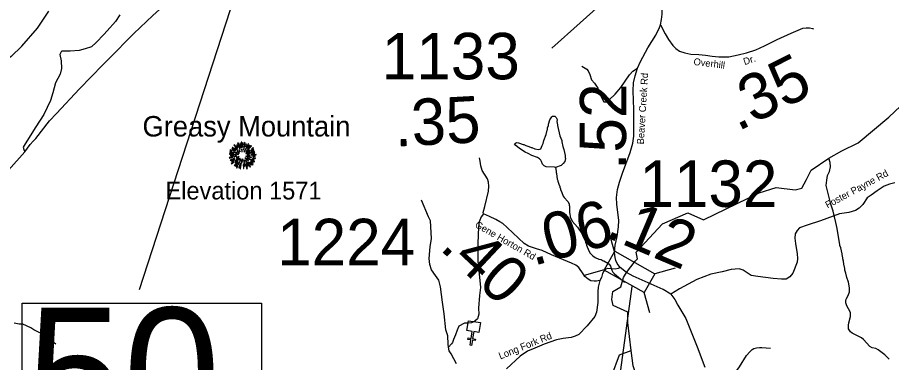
# Model space of a CAD drawing. Extents: x 1248089 to 1457196, y 820910 to 988753.
# Drawn here: x 1298239 to 1307656, y 853327 to 857039 of the extents above; entities that cross this region are included whole.
import ezdxf

# ---------------------------------------------------------------- set-up
doc = ezdxf.new("R2010")
doc.units = 0
for name, color, linetype in [('Exist Cultural Church CELL', 7, 'Continuous'), ('Exist Geographical Mountain Summit CELL', 7, 'Continuous'), ('Exist Geographical Mountain Summit Elevation Number Label', 7, 'Continuous'), ('Exist Geographical Mountain Summit Label', 7, 'Continuous'), ('Exist Hydrographic Creek Single Shore', 7, 'Continuous'), ('Exist Hydrographic Misc Water Feature', 7, 'Continuous'), ('Exist Hydrographic River Shore', 7, 'Continuous'), ('Exist Road Non-System Type 51', 7, 'Continuous'), ('Exist Road Primary NC Structure Standard Bridge Number Label', 7, 'Continuous'), ('Exist Road Secondary Structure Standard Bridge CELL', 7, 'Continuous'), ('Exist Road Secondary Structure Standard Bridge Number Label', 7, 'Continuous'), ('Exist Road Secondary Type 41 Attributed', 7, 'Continuous'), ('Exist Road Secondary Type 51 Attributed', 7, 'Continuous'), ('Exist Road Secondary Type 51 Label', 7, 'Continuous'), ('Prop GRAU CAT1 Cell', 7, 'Continuous'), ('Prop Lane Lines', 7, 'Continuous')]:
    doc.layers.add(name, color=color, linetype=linetype)

msp = doc.modelspace()

# ---------------------------------------------------------------- linework, layer by layer
at = {"layer": 'Exist Cultural Church CELL'}
msp.add_lwpolyline([(1303211.2, 853650.9), (1303155, 853659.7), (1303143, 853584.5), (1303174.7, 853579.5), (1303172.1, 853563.7), (1303140.5, 853568.7), (1303131.1, 853509.3), (1303115.3, 853511.8), (1303124.7, 853571.2), (1303093.1, 853576.2), (1303095.6, 853592), (1303127.2, 853587), (1303139.1, 853662.2), (1303082.2, 853671.3), (1303098.9, 853776.5), (1303227.9, 853756)], close=True, dxfattribs=at)
at = {"layer": 'Exist Geographical Mountain Summit CELL'}
for points in [[(1300571.9, 855664.2), (1300607.9, 855626.8), (1300611.2, 855629.3), (1300576, 855668.9)], [(1300599.5, 855665.6), (1300615.1, 855643.9), (1300617, 855645.3), (1300603.6, 855669.6)], [(1300610.4, 855687.5), (1300636.6, 855620.6), (1300639.5, 855621.6), (1300615.5, 855690)], [(1300644.3, 855635.5), (1300646.8, 855636.2), (1300637.7, 855684.1), (1300633.4, 855683.1)], [(1300649, 855696.9), (1300653, 855644.9), (1300656.2, 855645.3), (1300654.8, 855698)], [(1300665, 855642.8), (1300668.9, 855642.8), (1300672.6, 855690), (1300667.1, 855690)], [(1300677, 855614.4), (1300691.9, 855691.4), (1300686.4, 855693.2), (1300673.7, 855615.1)], [(1300680.2, 855592.6), (1300683.1, 855590.8), (1300731.8, 855675.4), (1300726.4, 855679.1)], [(1300694.7, 855649.6), (1300698, 855648.5), (1300707.5, 855675.4), (1300702.8, 855677.2)], [(1300701.3, 855594), (1300703.5, 855591.9), (1300759.1, 855656.1), (1300755.1, 855660.9)], [(1300738.7, 855665.6), (1300717.7, 855632.2), (1300720.6, 855631.1), (1300743.1, 855662.4)], [(1300523.2, 855569.3), (1300595.2, 855562.4), (1300595.5, 855565.3), (1300523.2, 855574.4)], [(1300525.8, 855590.4), (1300567.2, 855580.9), (1300568.3, 855584.2), (1300526.9, 855595.1)], [(1300528.7, 855609.7), (1300551.2, 855601), (1300552.3, 855603.9), (1300530.2, 855614.8)], [(1300550.5, 855620.6), (1300576.3, 855604.2), (1300578.5, 855606.8), (1300553.4, 855624.5)], [(1300551.6, 855639.4), (1300591.2, 855608.9), (1300593.4, 855611.1), (1300555.2, 855643.9)], [(1300567.2, 855592.6), (1300597.7, 855580.6), (1300598.8, 855582.7), (1300569.4, 855596.6)], [(1300579.9, 855636.5), (1300612.6, 855607.5), (1300614.8, 855609.7), (1300582.8, 855641.7)], [(1300603.6, 855598), (1300628.6, 855579.1), (1300630.8, 855582), (1300606.1, 855601.3)], [(1300603.9, 855568.2), (1300621, 855566), (1300621.4, 855568.2), (1300604.7, 855572.6)], [(1300623.2, 855611.1), (1300637, 855594.7), (1300639.1, 855596.9), (1300626.4, 855614.1)], [(1300654.4, 855623.5), (1300655.8, 855594.4), (1300658.4, 855594.7), (1300658.4, 855623.8)], [(1300698, 855574), (1300699.8, 855571.5), (1300748.5, 855607.5), (1300745.3, 855611.9)], [(1300714.1, 855558.5), (1300714.1, 855555.5), (1300744.2, 855555.5), (1300744.9, 855560.6)], [(1300715.1, 855571.2), (1300716.2, 855568.9), (1300794.3, 855597.6), (1300792.5, 855602.4)], [(1300757.3, 855557.3), (1300809.6, 855560.6), (1300809.9, 855565.3), (1300757.7, 855560.6)], [(1300759.1, 855599.2), (1300786.7, 855614.1), (1300783.8, 855619.1), (1300757.7, 855601.7)], [(1300759.1, 855622), (1300760.9, 855619.5), (1300783.8, 855635.8), (1300780.1, 855639.4)], [(1300760.9, 855571.2), (1300797.6, 855577.7), (1300796.2, 855583.1), (1300759.5, 855573.4)], [(1300521.8, 855531.6), (1300523.2, 855526.4), (1300559.2, 855537), (1300557, 855540.2)], [(1300531.6, 855503.9), (1300534.2, 855499.2), (1300579.6, 855519.2), (1300578.1, 855523.9)], [(1300535.3, 855551.9), (1300565, 855553.3), (1300565, 855556.9), (1300534.2, 855556.9)], [(1300542.9, 855467.2), (1300545.7, 855463.2), (1300574.1, 855484.3), (1300571.5, 855487.5)], [(1300549.1, 855487.9), (1300578.1, 855504.6), (1300576, 855508.3), (1300546.9, 855493)], [(1300567.6, 855542.8), (1300568.6, 855538.1), (1300601.8, 855546.5), (1300601, 855550.1)], [(1300573.8, 855447.6), (1300576.7, 855445), (1300617.4, 855492.7), (1300614.5, 855494.8)], [(1300589.1, 855478.9), (1300608.3, 855497), (1300605, 855499.2), (1300584.6, 855482.1)], [(1300585.3, 855497.4), (1300588.3, 855493.7), (1300622.8, 855522.1), (1300621, 855524.6)], [(1300613.7, 855478.9), (1300588.7, 855439.6), (1300591.9, 855437.1), (1300617.7, 855476.6)], [(1300595.2, 855528.6), (1300597.4, 855523.9), (1300626.1, 855539.1), (1300625, 855542.4)], [(1300617, 855457.4), (1300621.4, 855455.6), (1300647.9, 855514.1), (1300645.4, 855514.9)], [(1300623.9, 855506.8), (1300627.2, 855503.9), (1300637.3, 855520.3), (1300635.5, 855521.7)], [(1300628.6, 855422.2), (1300640.6, 855465), (1300637, 855465.4), (1300624.2, 855423.2)], [(1300638.4, 855412), (1300643.1, 855410.9), (1300655.8, 855500.2), (1300652.6, 855501)], [(1300663.9, 855515.9), (1300667.8, 855478.9), (1300672.3, 855479.2), (1300667.1, 855516.7)], [(1300679.9, 855507.2), (1300688.6, 855477.4), (1300692.6, 855479.2), (1300682, 855508.3)], [(1300689.7, 855440.7), (1300684.2, 855470.5), (1300680.9, 855470.5), (1300685.4, 855439.6)], [(1300688.3, 855527.5), (1300726.8, 855492.3), (1300729.3, 855496.6), (1300690.1, 855529.8)], [(1300694.4, 855505), (1300744.9, 855430.2), (1300748.5, 855433), (1300696.9, 855506.1)], [(1300694.4, 855462.1), (1300711.9, 855412.3), (1300716.2, 855414.1), (1300697.3, 855462.9)], [(1300699.4, 855544.7), (1300760.2, 855532.7), (1300761.3, 855537), (1300700.6, 855548.3)], [(1300704.9, 855467.9), (1300720.9, 855438.5), (1300725, 855440.7), (1300708.6, 855469.4)], [(1300713.3, 855525), (1300791.4, 855486.8), (1300793.2, 855492.3), (1300714.8, 855527.9)], [(1300726.8, 855479.2), (1300756.9, 855450.1), (1300760.2, 855452.7), (1300729, 855481.7)], [(1300743.5, 855479.9), (1300774, 855454.1), (1300777.2, 855457.7), (1300745.3, 855482.5)], [(1300752.6, 855490.9), (1300777.6, 855477.8), (1300780.1, 855481.4), (1300754.8, 855494.8)], [(1300766.7, 855514.9), (1300787.8, 855506.8), (1300789.6, 855511.2), (1300768.2, 855518.1)], [(1300772.2, 855545.4), (1300798.7, 855543.1), (1300798.7, 855547.5), (1300772.6, 855548.6)], [(1300776.2, 855528.2), (1300804.5, 855521), (1300805.2, 855526.4), (1300777.2, 855532.7)], [(1300598.8, 855420.3), (1300603.6, 855417.5), (1300614.5, 855442.1), (1300611.2, 855444.3)], [(1300670.1, 855457.4), (1300673.7, 855414.9), (1300677.7, 855415.9), (1300674.4, 855457.4)]]:
    msp.add_lwpolyline(points, close=True, dxfattribs=at)
at = {"layer": 'Exist Hydrographic Creek Single Shore'}
for points in [[(1304919.3, 854443.2), (1304904, 854514.4), (1305188.4, 854817.6), (1305463.2, 854938.8), (1305631.4, 854860.3), (1306231, 855151.9), (1306411.9, 855209.5), (1306618.4, 855185.8), (1306689.5, 855202.8), (1306740.3, 855297.6), (1306789.6, 855395.1), (1306981.1, 855523.8), (1307122.8, 855605.9), (1307298.8, 855690.6), (1307626, 855965.2), (1307815, 856141.8), (1307854.2, 856220.4), (1307902.6, 856285.4), (1307955.6, 856418.8), (1307988.6, 856434.6)], [(1304802.5, 854296.6), (1304894.4, 854418.1), (1304919.3, 854443.2)], [(1304850.6, 853454.5), (1304816.1, 853755.9), (1304816.1, 853867.6), (1304658.7, 853938.8), (1304643.4, 854006.5), (1304653.6, 854091.2), (1304738.2, 854142), (1304769.1, 854242.4), (1304802.5, 854296.6)], [(1306113.7, 849299.4), (1306106.7, 849365.2), (1305918.7, 849513.4), (1305871.7, 849639.1), (1305877.7, 849895.1), (1305990.7, 850093), (1305938.7, 850379.7), (1305935.7, 850602.9), (1305881.7, 850814.2), (1305778.6, 851042.7), (1305544.7, 851362.5), (1305441.6, 851607.5), (1305390.7, 851900.7), (1305157.6, 852315.7), (1305118.6, 852415), (1305082.6, 852658.6), (1304972.6, 852936.6), (1304981.6, 852979.1), (1304872.6, 853289.8), (1304850.6, 853454.5)]]:
    msp.add_lwpolyline(points, dxfattribs=at)
at = {"layer": 'Exist Hydrographic Misc Water Feature'}
for points in [[(1304034.9, 855426), (1304025, 855430), (1303937, 855432), (1303913.2, 855442.6), (1303895.7, 855461), (1303886.3, 855489.2), (1303876.6, 855505.4), (1303864.9, 855517.7), (1303841.3, 855534.2), (1303779.7, 855555.7), (1303740.3, 855576.6), (1303708.5, 855589.4), (1303649.4, 855628.7), (1303610.2, 855661.6), (1303594.6, 855680), (1303614.9, 855693.5), (1303638.9, 855691), (1303686.4, 855673.9), (1303694.4, 855673.7), (1303718.1, 855661.1), (1303750, 855652.4), (1303773.7, 855639.8), (1303781.7, 855639.6), (1303813.4, 855626.9), (1303853.1, 855618), (1303877.3, 855625.4), (1303894.2, 855661), (1303894.4, 855669), (1303902.7, 855684.8), (1303911.4, 855716.6), (1303936.8, 855780), (1303945.9, 855827.8), (1303950.1, 855835.7), (1303950.4, 855851.7), (1303959.1, 855875.5), (1303959.4, 855891.4), (1303976.5, 855939), (1303997.2, 855970.5), (1304005.3, 855976.3), (1304029.4, 855977.8), (1304043, 855963.5), (1304052.6, 855941.2), (1304051.9, 855917.2), (1304055.8, 855909.2), (1304059, 855877.1), (1304084.5, 855764.5), (1304103.4, 855716.1), (1304103.1, 855700.1), (1304114, 855651.8), (1304125.2, 855619.6), (1304139.8, 855555.3), (1304139.3, 855531.3), (1304143.1, 855523.2), (1304138.4, 855491.3), (1304119.8, 855467.8), (1304097.4, 855446.3), (1304034.9, 855426)], [(1307028.8, 854955.9), (1307003.1, 855029.4), (1306952.9, 855231.1), (1306960.3, 855290.2), (1306965.4, 855338.1), (1306979.7, 855367.5), (1306988.1, 855383.4), (1306998.2, 855430.7), (1306995.7, 855477.3), (1306981.1, 855523.8)], [(1304034.9, 855426), (1304043.9, 855385.5), (1304043.6, 855369.5), (1304047.4, 855361.4), (1304054.1, 855301.3), (1304061.7, 855285.2), (1304061.5, 855277.2), (1304072.8, 855244.9), (1304084.2, 855220.6), (1304084, 855212.6), (1304091.7, 855196.5), (1304091.5, 855188.5), (1304102.8, 855156.2), (1304119.8, 855115.8), (1304129.6, 855101.6), (1304170.6, 855058.6), (1304184, 855034.3), (1304183.7, 855018.3), (1304187.5, 855010.2), (1304185.8, 854938.3), (1304189.6, 854930.2), (1304192.8, 854894.1), (1304215.8, 854847.6), (1304272.4, 854784.3), (1304328.6, 854703), (1304339.8, 854670.7), (1304358.9, 854630.3), (1304358.7, 854622.3), (1304370.2, 854598), (1304370, 854590), (1304394.6, 854529.4), (1304410.1, 854505.1), (1304439.4, 854474.4), (1304463, 854455.9), (1304502.5, 854439), (1304526.5, 854434.4), (1304550.2, 854421.8), (1304558.2, 854421.6), (1304599.6, 854396.7), (1304613.4, 854384.4), (1304628.9, 854364), (1304641.9, 854319.7), (1304653.5, 854299.4), (1304671, 854281), (1304778.3, 854192.4)], [(1307630.5, 853363.8), (1307583.6, 853408.9), (1307512.8, 853464.6), (1307489.1, 853477.1), (1307449.2, 853486.1), (1307423.6, 853498.6), (1307355.3, 853574.3), (1307331.8, 853592.8), (1307232.8, 853643.1), (1307215.1, 853655.5), (1307193.9, 853688), (1307192.7, 853728), (1307195.3, 853754), (1307212.9, 853823.5), (1307215.5, 853847.5), (1307213.8, 853863.5), (1307194.7, 853904), (1307173.5, 853936.4), (1307164.2, 853968.7), (1307164.7, 853994.7), (1307169, 854008.6), (1307190, 854048), (1307202.9, 854087.8), (1307203.8, 854127.7), (1307200.3, 854151.8), (1307193.2, 854191.9), (1307174.4, 854240.4), (1307163.4, 854288.6), (1307152.1, 854320.9), (1307152.5, 854336.9), (1307141.6, 854385.1), (1307138.3, 854417.2), (1307130.9, 854441.4), (1307131.2, 854457.4), (1307127.4, 854465.5), (1307124.1, 854497.5), (1307109.6, 854561.8), (1307098.1, 854586.1), (1307098.3, 854594.1), (1307069.6, 854770.4), (1307055.1, 854834.8), (1307028.8, 854955.9)], [(1298651.7, 853526), (1298588.6, 853569.4), (1298533.4, 853600.7), (1298486.3, 853643.8), (1298415.2, 853679.5), (1298383.6, 853700.2), (1298296.3, 853738.2), (1298256, 853739.4), (1298204, 853751.5)], [(1304221.6, 852186.8), (1304372.6, 852600.7), (1304644.6, 853186.1), (1304724.6, 853407.8), (1304850.6, 853454.5)]]:
    msp.add_lwpolyline(points, dxfattribs=at)
at = {"layer": 'Exist Hydrographic River Shore'}
for points in [[(1298284.5, 856731), (1298455, 856922.5), (1298578.1, 857108.8)], [(1298284.5, 856731), (1298172.8, 856618.1), (1298016.7, 856517.1), (1297892.8, 856462), (1297791.8, 856420.6), (1297649.6, 856406.8), (1297534.8, 856411.4), (1297420.1, 856443.6), (1297296.1, 856484.9), (1297213.5, 856517.1), (1297140.1, 856517.1), (1297089.6, 856457.4), (1297066.7, 856379.3), (1297007, 856232.3), (1296786.7, 855547.9), (1296763.7, 855423.9), (1296740.8, 855318.3), (1296717.8, 855157.5), (1296694.9, 855028.9), (1296639.8, 854960), (1296543.4, 854914.1), (1296437.9, 854914.1), (1296277.2, 854932.5), (1296089, 854950.8)]]:
    msp.add_lwpolyline(points, dxfattribs=at)
at = {"layer": 'Exist Road Non-System Type 51'}
for points in [[(1299341, 857066.5), (1299295.6, 856997.3), (1299204.8, 856896), (1299168.7, 856855.8), (1299086.9, 856769.4), (1299038, 856724.4), (1298969.5, 856701.7), (1298905.1, 856683), (1298806.9, 856675), (1298744.9, 856678.2), (1298718.8, 856676.7), (1298711.2, 856670.1)], [(1298711.2, 856670.1), (1298695.2, 856641.9), (1298710.3, 856572.7), (1298713.3, 856491.3), (1298698.2, 856428.1), (1298647.1, 856334.7), (1298620, 856229.3), (1298595.9, 856145), (1298523.7, 855994.4), (1298436.4, 855861.9), (1298322.1, 855678.2), (1298301, 855642.1), (1298307, 855618), (1298319.3, 855595.1)], [(1304320.1, 856514.3), (1304373.9, 856483.1), (1304389.5, 856464), (1304406.8, 856424.1), (1304424.2, 856368.5), (1304455.4, 856332.1), (1304491.8, 856278.3), (1304519.5, 856202), (1304542.1, 856155.1), (1304557.7, 856132.6), (1304587.1, 856130.8), (1304614.9, 856153.4), (1304679, 856212.4), (1304739.7, 856287), (1304833.3, 856420.6), (1304868, 856462.2), (1304919.2, 856494.4)], [(1302969.1, 853312.8), (1302911, 853420.3), (1302891.6, 853453.8), (1302881.9, 853493.7), (1302878.3, 853524.3), (1302876, 853613.1), (1302854.9, 853680.1), (1302835.5, 853851.1), (1302817.9, 853976.2), (1302796.8, 854141.9), (1302777.5, 854211.5), (1302744.1, 854264.4), (1302701.8, 854324.3), (1302680.6, 854380.7), (1302675.4, 854445.9), (1302684.2, 854571.1), (1302698.3, 854661), (1302687.7, 854849.6), (1302668.5, 854896), (1302591, 855074)], [(1303261.5, 854926.6), (1303233.8, 854894.2), (1303214.5, 854839.6), (1303205.7, 854786.7), (1303200.4, 854608.7), (1303200.1, 854415.8), (1303219.5, 854209.5), (1303226.5, 854133.8), (1303217.7, 854047.4), (1303207.1, 853910.9), (1303210.6, 853847.4), (1303196.6, 853796.3), (1303166.6, 853771.6), (1303131.4, 853754), (1303096.2, 853750.5), (1303055.6, 853748.7), (1302995.8, 853718.7), (1302976.4, 853674.7), (1302957, 853625.3), (1302935.9, 853574.2), (1302927.1, 853540.7), (1302914.7, 853526.6), (1302881.9, 853493.7)], [(1305790.5, 853165.4), (1305817.1, 853169.8), (1305840.3, 853169.8), (1305860.2, 853167.6), (1305869.1, 853164.3), (1305893.4, 853165.4), (1305924.4, 853172), (1305943.3, 853182), (1305959.9, 853199.7), (1306018.5, 853280.6), (1306092.7, 853401.3), (1306129.1, 853441.9), (1306155.7, 853466.3), (1306173.4, 853477.4), (1306203.3, 853486.2), (1306235.4, 853489.5), (1306259.8, 853489.5), (1306353.9, 853479.6)]]:
    msp.add_lwpolyline(points, dxfattribs=at)
at = {"layer": 'Exist Road Primary NC Structure Standard Bridge Number Label'}
msp.add_line((1300872.1, 858175.3), (1299549.7, 854109.1), dxfattribs=at)
msp.add_lwpolyline([(1298291, 853966.6), (1300867.6, 853966.6), (1300867.6, 852437.4), (1298291, 852437.4)], close=True, dxfattribs=at)
at = {"layer": 'Exist Road Secondary Structure Standard Bridge CELL'}
for p, q in [((1304672.3, 854520), (1304611.3, 854738)), ((1305324.4, 854341.3), (1305106.4, 854280.4)), ((1304561.3, 854322.7), (1304343.3, 854261.8)), ((1305053.7, 853860.6), (1304992.8, 854078.6))]:
    msp.add_line(p, q, dxfattribs=at)
msp.add_lwpolyline([(1304992.8, 854078.6), (1304560.7, 854321.8), (1304674.3, 854523.6), (1305106.4, 854280.4)], close=True, dxfattribs=at)
at = {"layer": 'Exist Road Secondary Structure Standard Bridge Number Label'}
msp.add_lwpolyline([(1304857.8, 854143.6), (1304564.9, 851983.1), (1303741, 850866.3), (1301781.9, 850280.4)], dxfattribs=at)
at = {"layer": 'Exist Road Secondary Type 41 Attributed'}
for points in [[(1305168.9, 856959.2), (1305217.5, 856862.1), (1305253.2, 856801.4), (1305299.5, 856738.9), (1305331.7, 856706.8), (1305372.7, 856678.2), (1305428, 856658.6), (1305495.8, 856646.1), (1305579.6, 856640.7), (1305651, 856635.4), (1305722.3, 856624.7), (1305795.4, 856615.7), (1305840, 856614), (1305904.3, 856615.7), (1306002.4, 856637.2), (1306095.1, 856658.6), (1306193.2, 856690.7), (1306287.8, 856733.6), (1306423.3, 856801.4), (1306575, 856869.3), (1306701.6, 856922.8), (1306737.3, 856926.4), (1306771.2, 856926.4), (1306806.8, 856921), (1306815.3, 856916.2)], [(1304513.2, 854207.9), (1304477.1, 854202.7), (1304451.4, 854201.4), (1304417.8, 854206.6), (1304388.2, 854222.1), (1304353.4, 854251.7), (1304332.8, 854280.1), (1304287.7, 854349.8), (1304256, 854373.9), (1304208.4, 854395.8), (1303993.1, 854486.1), (1303891.3, 854531.3), (1303830.7, 854550.6), (1303745.6, 854580.3), (1303697.9, 854606.1), (1303513.6, 854778.9), (1303469.1, 854820.8), (1303436.8, 854841.5), (1303394.3, 854864.7), (1303324.7, 854898.2), (1303261.5, 854926.6), (1303257.7, 854940.8), (1303274.4, 855006.6), (1303314.4, 855171.7), (1303319.5, 855224.1), (1303315.7, 855268), (1303302.8, 855304.1), (1303247.4, 855391.8), (1303232, 855442.9), (1303225.5, 855494.5), (1303216.8, 855527.3)]]:
    msp.add_lwpolyline(points, dxfattribs=at)
at = {"layer": 'Exist Road Secondary Type 51 Attributed'}
for points in [[(1299158.3, 856528.4), (1299223.8, 856593.7), (1299491.9, 856868.1), (1299699.1, 857061.4), (1299839.9, 857190.3), (1300186.9, 857488.5), (1300456, 857727.1), (1300558.6, 857817.8), (1300623, 857884.2), (1300663.2, 857942.6), (1300713.5, 858051.3), (1300759.8, 858160.1), (1300796, 858236.6), (1300832.2, 858288.9), (1300866.4, 858313.1), (1300924.8, 858343.3), (1301009.3, 858378.1)], [(1305168.9, 856959.2), (1305179.2, 857016), (1305186.9, 857075.3), (1305188.2, 857294.6), (1305188.3, 857445.8), (1305184.4, 857509)], [(1304733.6, 854349.6), (1304700.3, 854391.5), (1304686.1, 854423.7), (1304678.4, 854456), (1304673.2, 854511.4), (1304679.7, 854590.1), (1304700.3, 854684.3), (1304715.8, 854784.9), (1304718.3, 854854.6), (1304697.7, 855029.2), (1304695.1, 855102.7), (1304704.2, 855187.9), (1304724.8, 855267.9), (1304758.3, 855363.3), (1304840.6, 855586.7), (1304870.3, 855687.3), (1304880.6, 855763.4), (1304879.3, 855864), (1304880.5, 856049.1), (1304871.5, 856249), (1304876.7, 856336.8), (1304894.7, 856410.6), (1304919.2, 856494.4), (1304952.7, 856566.6), (1305032.6, 856713.7), (1305116.4, 856849.1), (1305157.3, 856932.1), (1305168.9, 856959.2)], [(1298142.2, 855395.8), (1298319.3, 855595.1), (1298375.6, 855671.7), (1298407.8, 855709.9), (1298438, 855738.1), (1298584.8, 855925.4), (1298661.3, 856005.9), (1298908.8, 856272.7), (1299158.3, 856528.4)], [(1307691.3, 855259.7), (1307633.6, 855246.1), (1307575.9, 855224), (1307502.9, 855173), (1307436.7, 855127.2), (1307394.3, 855098.3), (1307348.5, 855027), (1307307.7, 854987.9), (1307267, 854962.4), (1307194.8, 854942.6), (1307096.3, 854927.3), (1306892.7, 854850.9), (1306746.7, 854805), (1306665.2, 854774.5), (1306638.1, 854745.6), (1306619.4, 854711.6), (1306614.3, 854664), (1306621.1, 854606.3), (1306638.1, 854495.9), (1306643.3, 854446.1), (1306638.2, 854405.4), (1306592.4, 854286.5), (1306561.8, 854247.4), (1306521.1, 854225.3), (1306471.9, 854223.6), (1306380.2, 854230.4), (1306215.6, 854252.5), (1306145.4, 854264.4), (1306058.8, 854318.8), (1306014.7, 854334), (1305929.8, 854328.9), (1305833.1, 854303.5), (1305710.9, 854276.3), (1305558.1, 854218.5), (1305371.5, 854118.3), (1305279.8, 854060.6)], [(1304733.6, 854349.6), (1304711.7, 854338), (1304679.5, 854332.9), (1304599.6, 854336.7), (1304576.4, 854330.3), (1304555.7, 854309.6), (1304541.6, 854283.8), (1304531.2, 854240), (1304513.2, 854207.9)], [(1304802.5, 854296.6), (1304781.4, 854311), (1304733.6, 854349.6)], [(1305279.8, 854060.6), (1305197.6, 854114.2), (1305035.2, 854185.2), (1304871.5, 854254.8), (1304802.5, 854296.6)], [(1304513.2, 854207.9), (1304497.5, 854139.1), (1304491.1, 854090), (1304491.1, 853971.4), (1304476.9, 853866.9), (1304460.2, 853823), (1304377.7, 853722.4), (1304286.6, 853629.2), (1304249.2, 853611.2), (1304204.1, 853594.4), (1304119, 853586.7), (1304048.2, 853569.9), (1303912.8, 853524.8), (1303812.3, 853480.9), (1303734.9, 853447.4), (1303653.7, 853394.5), (1303506.8, 853257.7)], [(1305279.8, 854060.6), (1305321.1, 854004.7), (1305353.9, 853944), (1305441, 853800.5), (1305562.8, 853494.4), (1305644.7, 853277.8)]]:
    msp.add_lwpolyline(points, dxfattribs=at)
at = {"layer": 'Prop Lane Lines'}
msp.add_line((1305029.7, 857633.7), (1303997.6, 856710.7), dxfattribs=at)

# ---------------------------------------------------------------- texts
at = {"layer": 'Exist Geographical Mountain Summit Elevation Number Label'}
msp.add_text('Elevation 1571', height=190, dxfattribs=at).set_placement((1299833.9, 855081.3))
at = {"layer": 'Exist Geographical Mountain Summit Label'}
msp.add_text('Greasy Mountain', height=220, dxfattribs=at).set_placement((1299586.4, 855758.6))
at = {"layer": 'Exist Road Primary NC Structure Standard Bridge Number Label'}
msp.add_text('50', height=1400, dxfattribs=at).set_placement((1298341.2, 852516.5))
at = {"layer": 'Exist Road Secondary Type 51 Label'}
for s, rotation, p in [('Overhill', 353.04136, (1305520, 856528.9)), ('Dr.', 18.13726, (1306073.6, 856525.8)), ('Beaver Creek Rd', 86.47721, (1304987.2, 855672.6)), ('Foster Payne Rd', 28.34036, (1306967.3, 854983.1)), ('Gene Horton Rd', 330.23801, (1303161.3, 854788.3)), ('Long Fork Rd', 22.10608, (1303441.6, 853359))]:
    msp.add_text(s, height=75, rotation=rotation, dxfattribs=at).set_placement(p)
at = {"layer": 'Prop GRAU CAT1 Cell'}
for s, rotation, p in [('.35', 26.58585, (1305999.3, 855809.5)), ('.52', 89.61173, (1304794.1, 855398.3)), ('.35', 3.08728, (1302309.1, 855648.8)), ('.06', 15.53445, (1303795.8, 854364)), ('.12', 336.94876, (1304558.7, 854682.8)), ('.40', 316.83849, (1302776.3, 854551.8))]:
    msp.add_text(s, height=500, rotation=rotation, dxfattribs=at).set_placement(p)
at = {"layer": 'Prop Lane Lines'}
for s, p in [('1133', (1302164.1, 856373.7)), ('1132', (1304939.8, 855001.2)), ('1224', (1301037.1, 854373.6))]:
    msp.add_text(s, height=500, dxfattribs=at).set_placement(p)

doc.saveas('drawing.dxf')
